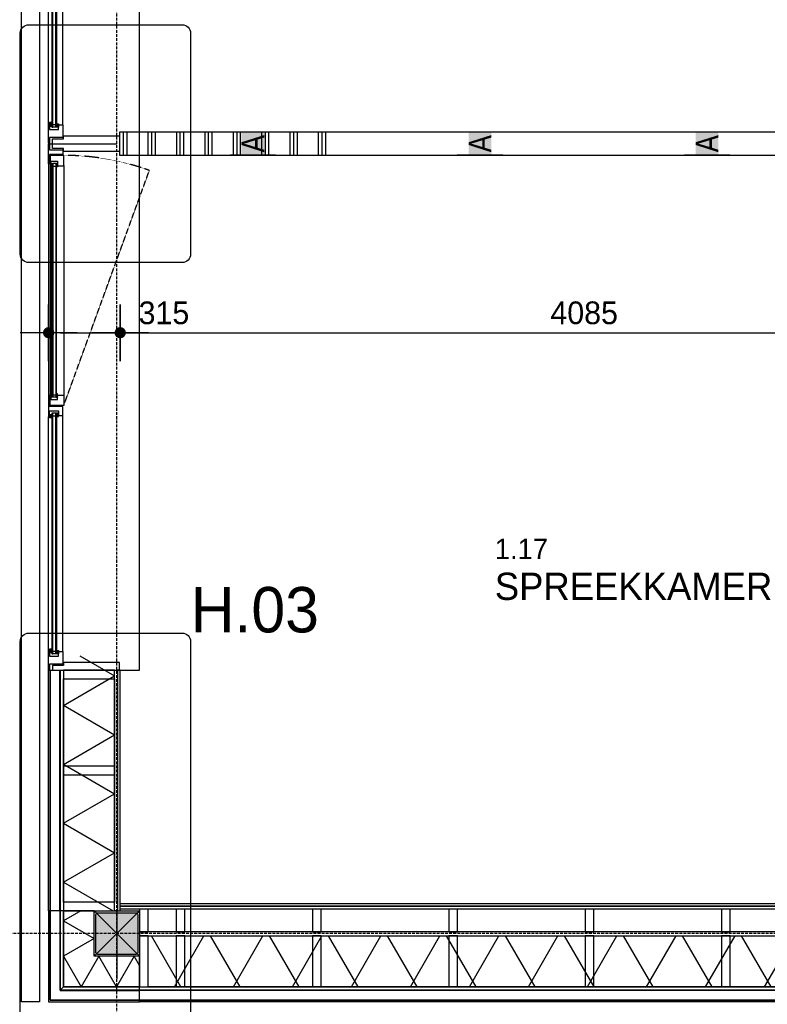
# Model space of a CAD drawing. Header units: millimetres. Extents: x -297000 to 504135, y -166520 to 252050.
# Tile 362 of 416: x 71347 to 74639, y 9113 to 13451. Entities that reach past the tile are written whole.
import ezdxf

# ---------------------------------------------------------------- set-up
doc = ezdxf.new("R2010")
doc.units = ezdxf.units.MM
doc.header["$MEASUREMENT"] = 0
for name, pattern in [('ACAD_ISO10W100', [18, 12, -3, 0, -3]), ('CENTER', [50.8, 31.75, -6.35, 6.35, -6.35]), ('DASHED2', [0.375, 0.25, -0.125]), ('DASHEDX2', [1.5, 1, -0.5])]:
    doc.linetypes.add(name, pattern=pattern)
doc.layers.get('Defpoints').update_dxf_attribs({"color": 6})
for name, color, linetype in [('010_D0050_D', 1, 'Continuous'), ('010_T0050_T', 4, 'Continuous'), ('040_AXPRI_B', 9, 'CENTER'), ('068_HATCH_H', 8, 'Continuous'), ('080_SYMB_DETAIL', 4, 'Continuous'), ('210_WALEX_E', 2, 'Continuous'), ('210_WALEX_G', 2, 'Continuous'), ('220_WALIN_E', 1, 'Continuous'), ('220_WALIN_G', 1, 'Continuous'), ('240_STAIR_G', 1, 'Continuous'), ('299_CONCR_H', 251, 'Continuous'), ('299_STEEL_G', 3, 'Continuous'), ('310_WINDO_E', 1, 'Continuous'), ('410_WAFEX_G', 1, 'Continuous'), ('420_WAFIN_G', 1, 'Continuous')]:
    doc.layers.add(name, color=color, linetype=linetype)
doc.styles.add('VMX 1 SMALL 100', font='unvr55w.TTF', dxfattribs={"height": 100})
doc.styles.add('VMX 2 MEDIUM 50', font='unvr55w.TTF', dxfattribs={"height": 100})
doc.styles.add('VMX 3 BIG 200', font='unvr55w.TTF', dxfattribs={"height": 800})
doc.dimstyles.new('VMX 50', dxfattribs={"dimscale": 50, "dimtxt": 1, "dimasz": 1, "dimexe": 2, "dimexo": 2, "dimgap": 0.7, "dimtad": 1, "dimdec": 0, "dimdsep": 46, "dimtxsty": 'VMX 2 MEDIUM 50', "dimblk1": 'VMX-DIM-ARROW', "dimblk2": 'VMX-DIM-ARROW', "dimsah": 1, "dimcen": 1, "dimdle": 2, "dimse1": 1, "dimse2": 1, "dimclrd": 256, "dimclre": 256, "dimclrt": 256, "dimadec": 0, "dimazin": 0, "dimtm": 1e-09, "dimtfac": 1, "dimtdec": 0, "dimtmove": 2, "dimatfit": 2, "dimldrblk": 'VMX-DIM-ARROW', "dimfxl": 0, "dimtolj": 2, "dimlwd": -1, "dimarcsym": 0})

# ---------------------------------------------------------------- blocks, each defined once
blk = doc.blocks.new('VMX-DIM-ARROW')
h = blk.add_hatch(color=256)
edge = h.paths.add_edge_path()
edge.add_arc((0, 0), 0.5, 0, 360)
for p, q in [((0, 2.5), (0, -2.5)), ((-2.5, 0), (2.5, 0))]:
    blk.add_line(p, q)
blk = doc.blocks.new('*D268')
at = {"layer": '010_D0050_D'}
blk.add_line((71525, 6675), (71725, 6675), dxfattribs=at)
at = {"layer": 'Defpoints', "color": 0}
for p in [(71475, 9149.3), (71775, 9125), (71775, 6675)]:
    blk.add_point(p, dxfattribs=at)
at = {"layer": '010_D0050_D', "xscale": 50, "yscale": 50, "zscale": 50, "rotation": 180}
blk.add_blockref('VMX-DIM-ARROW', (71475, 6675), dxfattribs=at)
at = {"layer": '010_D0050_D', "xscale": 50, "yscale": 50, "zscale": 50}
blk.add_blockref('VMX-DIM-ARROW', (71775, 6675), dxfattribs=at)
at = {"layer": '010_D0050_D', "insert": (71627.5, 6761.9), "char_height": 100, "attachment_point": 5, "style": 'VMX 2 MEDIUM 50'}
blk.add_mtext('\\A2;300', dxfattribs=at)
blk = doc.blocks.new('*D288')
at = {"layer": '010_D0050_D'}
blk.add_line((71425, 6675), (70377, 6675), dxfattribs=at)
at = {"layer": 'Defpoints', "color": 0}
for p in [(70327, 9125), (70327, 6675), (71475, 4226)]:
    blk.add_point(p, dxfattribs=at)
at = {"layer": '010_D0050_D', "xscale": 50, "yscale": 50, "zscale": 50, "rotation": 180}
blk.add_blockref('VMX-DIM-ARROW', (70327, 6675), dxfattribs=at)
at = {"layer": '010_D0050_D', "xscale": 50, "yscale": 50, "zscale": 50}
blk.add_blockref('VMX-DIM-ARROW', (71475, 6675), dxfattribs=at)
at = {"layer": '010_D0050_D', "insert": (70901, 6761.9), "char_height": 100, "attachment_point": 5, "style": 'VMX 2 MEDIUM 50'}
blk.add_mtext('\\A2;1148', dxfattribs=at)
blk = doc.blocks.new('*D290')
at = {"layer": '010_D0050_D'}
blk.add_line((69025, 24455), (69025, 10635), dxfattribs=at)
at = {"layer": 'Defpoints', "color": 0}
for p in [(71475, 24505), (69025, 10585), (71474, 10585)]:
    blk.add_point(p, dxfattribs=at)
at = {"layer": '010_D0050_D', "xscale": 50, "yscale": 50, "zscale": 50}
for p, rotation in [((69025, 24505), 90), ((69025, 10585), 270)]:
    blk.add_blockref('VMX-DIM-ARROW', p, dxfattribs=dict(at, rotation=rotation))
at = {"layer": '010_D0050_D', "insert": (68938.1, 17545), "char_height": 100, "attachment_point": 5, "rotation": 90, "style": 'VMX 2 MEDIUM 50'}
blk.add_mtext('\\A2;13920', dxfattribs=at)
blk = doc.blocks.new('*D291')
at = {"layer": '010_D0050_D'}
blk.add_line((69025, 10535), (69025, 9475), dxfattribs=at)
at = {"layer": 'Defpoints', "color": 0}
for p in [(71474, 10585), (69025, 9425), (71475, 9425)]:
    blk.add_point(p, dxfattribs=at)
at = {"layer": '010_D0050_D', "xscale": 50, "yscale": 50, "zscale": 50}
for p, rotation in [((69025, 10585), 90), ((69025, 9425), 270)]:
    blk.add_blockref('VMX-DIM-ARROW', p, dxfattribs=dict(at, rotation=rotation))
at = {"layer": '010_D0050_D', "insert": (68938.1, 10005), "char_height": 100, "attachment_point": 5, "rotation": 90, "style": 'VMX 2 MEDIUM 50'}
blk.add_mtext('\\A2;1160', dxfattribs=at)
blk = doc.blocks.new('*D292')
at = {"layer": '010_D0050_D'}
blk.add_line((68775, 9175), (68775, 32875), dxfattribs=at)
at = {"layer": 'Defpoints', "color": 0}
for p in [(68775, 32925), (71475, 32925), (71475, 9125)]:
    blk.add_point(p, dxfattribs=at)
at = {"layer": '010_D0050_D', "xscale": 50, "yscale": 50, "zscale": 50}
for p, rotation in [((68775, 32925), 90), ((68775, 9125), 270)]:
    blk.add_blockref('VMX-DIM-ARROW', p, dxfattribs=dict(at, rotation=rotation))
at = {"layer": '010_D0050_D', "insert": (68688.1, 21025), "char_height": 100, "attachment_point": 5, "rotation": 90, "style": 'VMX 2 MEDIUM 50'}
blk.add_mtext('\\A2;23800', dxfattribs=at)
blk = doc.blocks.new('*D293')
at = {"layer": '010_D0050_D'}
blk.add_line((69025, 9375), (69025, 9175), dxfattribs=at)
at = {"layer": 'Defpoints', "color": 0}
for p in [(71474, 9425), (69025, 9125), (71474, 9125)]:
    blk.add_point(p, dxfattribs=at)
at = {"layer": '010_D0050_D', "xscale": 50, "yscale": 50, "zscale": 50}
for p, rotation in [((69025, 9425), 90), ((69025, 9125), 270)]:
    blk.add_blockref('VMX-DIM-ARROW', p, dxfattribs=dict(at, rotation=rotation))
at = {"layer": '010_D0050_D', "insert": (68938.1, 9275), "char_height": 100, "attachment_point": 5, "rotation": 90, "style": 'VMX 2 MEDIUM 50'}
blk.add_mtext('\\A2;300', dxfattribs=at)
blk = doc.blocks.new('*D301')
at = {"layer": '010_D0050_D'}
blk.add_line((69275, 10535), (69275, 9475), dxfattribs=at)
at = {"layer": 'Defpoints', "color": 0}
for p in [(71724, 10585), (69275, 9425), (71725, 9425)]:
    blk.add_point(p, dxfattribs=at)
at = {"layer": '010_D0050_D', "xscale": 50, "yscale": 50, "zscale": 50}
for p, rotation in [((69275, 10585), 90), ((69275, 9425), 270)]:
    blk.add_blockref('VMX-DIM-ARROW', p, dxfattribs=dict(at, rotation=rotation))
at = {"layer": '010_D0050_D', "insert": (69188.1, 10005), "char_height": 100, "attachment_point": 5, "rotation": 90, "style": 'VMX 2 MEDIUM 50'}
blk.add_mtext('\\A2;1160', dxfattribs=at)
blk = doc.blocks.new('*D302')
at = {"layer": '010_D0050_D'}
blk.add_line((69275, 9375), (69275, 9175), dxfattribs=at)
at = {"layer": 'Defpoints', "color": 0}
for p in [(71724, 9425), (69275, 9125), (71724, 9125)]:
    blk.add_point(p, dxfattribs=at)
at = {"layer": '010_D0050_D', "xscale": 50, "yscale": 50, "zscale": 50}
for p, rotation in [((69275, 9425), 90), ((69275, 9125), 270)]:
    blk.add_blockref('VMX-DIM-ARROW', p, dxfattribs=dict(at, rotation=rotation))
at = {"layer": '010_D0050_D', "insert": (69188.1, 9275), "char_height": 100, "attachment_point": 5, "rotation": 90, "style": 'VMX 2 MEDIUM 50'}
blk.add_mtext('\\A2;300', dxfattribs=at)
blk = doc.blocks.new('*D321')
at = {"layer": '010_D0050_D'}
blk.add_line((69275, 7375), (69275, 9075), dxfattribs=at)
at = {"layer": 'Defpoints', "color": 0}
for p in [(69275, 9125), (77575, 9125), (77575, 7325)]:
    blk.add_point(p, dxfattribs=at)
at = {"layer": '010_D0050_D', "xscale": 50, "yscale": 50, "zscale": 50}
for p, rotation in [((69275, 9125), 90), ((69275, 7325), 270)]:
    blk.add_blockref('VMX-DIM-ARROW', p, dxfattribs=dict(at, rotation=rotation))
at = {"layer": '010_D0050_D', "insert": (69188.1, 8225), "char_height": 100, "attachment_point": 5, "rotation": 90, "style": 'VMX 2 MEDIUM 50'}
blk.add_mtext('\\A2;1800', dxfattribs=at)
blk = doc.blocks.new('*D364')
at = {"layer": '010_D0050_D'}
blk.add_line((71525, 12072.2), (71740, 12072.2), dxfattribs=at)
at = {"layer": 'Defpoints', "color": 0}
for p in [(71790, 12072.2), (71790, 9725), (71475, 9325)]:
    blk.add_point(p, dxfattribs=at)
at = {"layer": '010_D0050_D', "xscale": 50, "yscale": 50, "zscale": 50, "rotation": 180}
blk.add_blockref('VMX-DIM-ARROW', (71475, 12072.2), dxfattribs=at)
at = {"layer": '010_D0050_D', "xscale": 50, "yscale": 50, "zscale": 50}
blk.add_blockref('VMX-DIM-ARROW', (71790, 12072.2), dxfattribs=at)
at = {"layer": '010_D0050_D', "insert": (71982.5, 12159.1), "char_height": 100, "attachment_point": 5, "style": 'VMX 2 MEDIUM 50'}
blk.add_mtext('\\A2;315', dxfattribs=at)
blk = doc.blocks.new('*D365')
at = {"layer": '010_D0050_D'}
blk.add_line((71840, 12072.2), (75824.9, 12072.2), dxfattribs=at)
at = {"layer": 'Defpoints', "color": 0}
for p in [(75874.9, 12905), (75874.9, 12072.2), (71790, 9725)]:
    blk.add_point(p, dxfattribs=at)
at = {"layer": '010_D0050_D', "xscale": 50, "yscale": 50, "zscale": 50, "rotation": 180}
blk.add_blockref('VMX-DIM-ARROW', (71790, 12072.2), dxfattribs=at)
at = {"layer": '010_D0050_D', "xscale": 50, "yscale": 50, "zscale": 50}
blk.add_blockref('VMX-DIM-ARROW', (75874.9, 12072.2), dxfattribs=at)
at = {"layer": '010_D0050_D', "insert": (73832.5, 12159.1), "char_height": 100, "attachment_point": 5, "style": 'VMX 2 MEDIUM 50'}
blk.add_mtext('\\A2;4085', dxfattribs=at)
blk = doc.blocks.new('GRID01')
at = {"layer": '040_AXPRI_B', "linetype": 'ACAD_ISO10W100'}
for p, q in [((-23200, -3742), (-23200, 26942)), ((3742, 0), (-26942, 0))]:
    blk.add_line(p, q, dxfattribs=at)
blk = doc.blocks.new('hoekhsb')
at = {"layer": '068_HATCH_H'}
for points in [[(-40.2, 200), (0, 176.8), (-135, 98.8), (0, 20.9), (-135, -57.1)], [(200, -58.6), (155.9, -135), (77.9, 0), (0, -135), (-135, -57.1)]]:
    blk.add_lwpolyline(points, dxfattribs=at)
at = {"layer": '210_WALEX_E', "color": 1}
blk.add_lwpolyline([(0, 200), (0, 0), (200, 0), (200, -135), (-135, -135), (-135, 200), (0, 200)], dxfattribs=at)
at = {"layer": '210_WALEX_G', "color": 8}
blk.add_lwpolyline([(200, -149), (200, -194), (-194, -194), (-194, 200), (-149, 200), (-149, -149), (200, -149)], dxfattribs=at)
at = {"layer": '210_WALEX_G', "linetype": 'DASHED2', "ltscale": 0.5}
blk.add_lwpolyline([(200, -151), (-151, -151), (-151, 200)], dxfattribs=at)
at = {"layer": '210_WALEX_G'}
for points in [[(-149, -149), (-149, 200), (-135, 200), (-135, -135)], [(200, -149), (-149, -149), (-135, -135), (200, -135)]]:
    blk.add_lwpolyline(points, close=True, dxfattribs=at)
at = {"layer": '410_WAFEX_G'}
blk.add_lwpolyline([(200, -200), (-200, -200), (-200, 200), (-194, 200), (-194, -194), (200, -194), (200, -200)], dxfattribs=at)
blk = doc.blocks.new('K200x200x8+BETON')
at = {"layer": '299_CONCR_H'}
h = blk.add_hatch(color=256, dxfattribs=at)
edge = h.paths.add_edge_path()
edge.add_line((-92, -84), (-92, 84))
edge.add_arc((-84, 84), 8, 90, 180, ccw=False)
edge.add_line((-84, 92), (84, 92))
edge.add_arc((84, 84), 8, 0, 90, ccw=False)
edge.add_line((92, 84), (92, -84))
edge.add_arc((84, -84), 8, -90, 0, ccw=False)
edge.add_line((84, -92), (-84, -92))
edge.add_arc((-84, -84), 8, 180, 270, ccw=False)
at = {"layer": '299_STEEL_G'}
for points in [[(-100, -88), (-100, 88, -0.414214), (-88, 100), (88, 100, -0.414214), (100, 88), (100, -88, -0.414214), (88, -100), (-88, -100, -0.414214)], [(-92, -84), (-92, 84, -0.414214), (-84, 92), (84, 92, -0.414214), (92, 84), (92, -84, -0.414214), (84, -92), (-84, -92, -0.414214)]]:
    blk.add_lwpolyline(points, format="xyb", close=True, dxfattribs=at)
at = {"layer": 'Defpoints'}
blk.add_lwpolyline([(-100, 100), (100, 100), (100, -100), (-100, -100)], close=True, dxfattribs=at)
for points in [[(100, -100), (-100, 100)], [(100, 100), (-100, -100)]]:
    blk.add_lwpolyline(points, dxfattribs=at)
blk = doc.blocks.new('*U1223')
at = {"layer": '068_HATCH_H'}
h = blk.add_hatch(dxfattribs=at)
h.set_pattern_fill('LINE', color=256, scale=1800, angle=60, style=0)
h.set_pattern_definition([(60, (38, 10), (-194.856, 112.5), [])])
h.paths.add_polyline_path([(38, 235), (1124, 235), (1124, 10), (38, 10)])
h.paths.add_polyline_path([(0, 235), (0, 10), (38, 10), (38, 235)])
h = blk.add_hatch(dxfattribs=at)
h.set_pattern_fill('LINE', color=256, scale=1800, angle=300, style=0)
h.set_pattern_definition([(300, (38, 10), (194.856, 112.5), [])])
h.paths.add_polyline_path([(38, 235), (1124, 235), (1124, 10), (38, 10)])
at = {"layer": '210_WALEX_E', "color": 1}
blk.add_lwpolyline([(38, 235), (1022, 235), (1022, 10), (38, 10), (38, 235)], dxfattribs=at)
at = {"layer": '210_WALEX_G', "color": 8}
blk.add_lwpolyline([(1060, 249), (0, 249), (0, 294), (1060, 294)], close=True, dxfattribs=at)
at = {"layer": '210_WALEX_G', "linetype": 'DASHED2', "ltscale": 0.5}
blk.add_lwpolyline([(0, 251), (1060, 251)], dxfattribs=at)
at = {"layer": '210_WALEX_G'}
blk.add_lwpolyline([(0, 249), (1060, 249), (1060, 235), (0, 235)], close=True, dxfattribs=at)
for points in [[(0, 235), (0, 10), (38, 10), (38, 235), (0, 235)], [(600, 235), (600, 10), (638, 10), (638, 235), (600, 235)], [(1022, 235), (1022, 10), (1060, 10), (1060, 235), (1022, 235)]]:
    blk.add_lwpolyline(points, dxfattribs=at)
at = {"layer": '220_WALIN_G'}
for points in [[(1060, -2.5), (0, -2.5), (0, 10), (1060, 10)], [(1060, -2.5), (0, -2.5), (0, -15), (1060, -15)]]:
    blk.add_lwpolyline(points, close=True, dxfattribs=at)
at = {"layer": '410_WAFEX_G'}
blk.add_lwpolyline([(0, 300), (1060, 300), (1060, 294), (0, 294)], close=True, dxfattribs=at)
at = {"layer": 'Defpoints'}
blk.add_lwpolyline([(0, 0), (-300, 0)], dxfattribs=at)
blk = doc.blocks.new('*U1226')
at = {"layer": '068_HATCH_H'}
h = blk.add_hatch(dxfattribs=at)
h.set_pattern_fill('PLAST', color=256, scale=500, angle=180, style=0)
h.set_pattern_definition([(180, (0, 3086.45), (-2e-14, -125), []), (180, (-2e-15, 3070.82), (-2e-14, -125), []), (180, (-4e-15, 3055.2), (-2e-14, -125), [])])
h.paths.add_polyline_path([(0, 3086.4), (100, 3086.4), (100, 4086.4), (0, 4086.4)])
at = {"layer": '220_WALIN_G', "ltscale": 10}
for p, q in [((0, 3400), (0, 3600)), ((100, 3400), (100, 3600)), ((0, 2400), (0, 2600)), ((100, 2400), (100, 2600)), ((0, 1400), (0, 1600)), ((100, 1400), (100, 1600)), ((0, 400), (0, 600)), ((100, 400), (100, 600))]:
    blk.add_line(p, q, dxfattribs=at)
blk.add_lwpolyline([(0, 0), (100, 0), (100, 4086.4), (0, 4086.4)], close=True, dxfattribs=at)
at = {"layer": '220_WALIN_E', "ltscale": 10, "char_height": 100, "width": 100, "attachment_point": 5, "style": 'VMX 1 SMALL 100', "bg_fill": 1, "box_fill_scale": 1, "bg_fill_color": 255, "bg_fill_transparency": 0}
for insert in [(50, 3500), (50, 2500), (50, 1500), (50, 500)]:
    blk.add_mtext('{\\fUnivers Condensed|b0|i0|c0|p34;A}', dxfattribs=dict(at, insert=insert))
blk = doc.blocks.new('ALCOA_raamstrook1')
at = {"layer": '310_WINDO_E', "color": 2}
for points in [[(-300, -88.6), (-300, -1.6, -0.414214), (-298.5, -0.1), (-298.5, -0.1, -0.414214), (-297, -1.6), (-297, -27.6), (-237, -27.6), (-237, -47.6), (-297, -47.6), (-297, -88.6, -0.414214), (-298.5, -90.1), (-298.5, -90.1, -0.414214)], [(-234.5, -51.6), (-293, -51.6), (-293, -98.7, 0.414214), (-291.5, -100.2), (-291.5, -100.2, 0.414214), (-290, -98.7), (-290, -77.7), (-261, -77.7), (-261, -97.7), (-234.5, -97.7, 0.414214), (-233, -96.2), (-233, -53.1, 0.414214)], [(-234.5, -1153.5), (-293, -1153.5), (-293, -1106.4, -0.414214), (-291.5, -1104.9), (-291.5, -1104.9, -0.414214), (-290, -1106.4), (-290, -1127.4), (-261, -1127.4), (-261, -1107.4), (-234.5, -1107.4, -0.414214), (-233, -1108.9), (-233, -1152, -0.414214)]]:
    blk.add_lwpolyline(points, format="xyb", close=True, dxfattribs=at)
at = {"layer": '310_WINDO_E', "color": 8, "linetype": 'DASHEDX2'}
blk.add_lwpolyline([(-233, -53.1), (143.4, -1087.1)], dxfattribs=at)
at = {"layer": '310_WINDO_E', "color": 8}
for points in [[(-300, -88.6), (-300, -1116.5)], [(-293, -98.7), (-293, -1106.4)], [(-286, -102.7), (-286, -87.7), (-290, -87.7), (-290, -102.7), (-286, -102.7)], [(-286, -102.7), (-290, -87.7)], [(-286, -87.7), (-290, -102.7)], [(-265, -102.7), (-265, -87.7), (-261, -87.7), (-261, -102.7), (-265, -102.7)], [(-265, -102.7), (-261, -87.7)], [(-265, -87.7), (-261, -102.7)], [(-233, -96.2), (-233, -1108.9)], [(-286, -1102.4), (-286, -1117.4), (-290, -1117.4), (-290, -1102.4), (-286, -1102.4)], [(-286, -1102.4), (-290, -1117.4)], [(-286, -1117.4), (-290, -1102.4)], [(-265, -1102.4), (-265, -1117.4), (-261, -1117.4), (-261, -1102.4), (-265, -1102.4)], [(-265, -1102.4), (-261, -1117.4)], [(-265, -1117.4), (-261, -1102.4)], [(-300, -2231.4), (-300, -1203.5)], [(-286, -1192.5), (-286, -1207.5), (-297, -1207.5), (-297, -1192.5), (-286, -1192.5)], [(-286, -1192.5), (-297, -1207.5)], [(-286, -1207.5), (-297, -1192.5)], [(-265, -1187.5), (-265, -1202.5), (-257, -1202.5), (-257, -1187.5), (-265, -1187.5)], [(-265, -1187.5), (-257, -1202.5)], [(-265, -1202.5), (-257, -1187.5)], [(-237, -2238.9), (-237, -1196)], [(-286, -2242.4), (-286, -2227.4), (-297, -2227.4), (-297, -2242.4), (-286, -2242.4)], [(-286, -2242.4), (-297, -2227.4)], [(-286, -2227.4), (-297, -2242.4)], [(-265, -2247.4), (-265, -2232.4), (-257, -2232.4), (-257, -2247.4), (-265, -2247.4)], [(-265, -2247.4), (-257, -2232.4)], [(-265, -2232.4), (-257, -2247.4)]]:
    blk.add_lwpolyline(points, dxfattribs=at)
at = {"layer": '310_WINDO_E'}
for points in [[(-281, -1117.4), (-286, -1117.4), (-286, -87.7), (-281, -87.7)], [(-281, -1187.5), (-286, -1187.5), (-286, -2247.4), (-281, -2247.4)]]:
    blk.add_lwpolyline(points, close=True, dxfattribs=at)
for points in [[(-269, -87.7), (-281, -87.7)], [(-281, -99.3), (-269, -99.3)], [(-269, -1117.4), (-265, -1117.4), (-265, -87.7), (-269, -87.7), (-269, -1117.4)], [(-281, -1105.8), (-269, -1105.8)], [(-269, -1117.4), (-281, -1117.4)], [(-269, -1187.5), (-281, -1187.5)], [(-281, -1199), (-269, -1199)], [(-269, -1187.5), (-265, -1187.5), (-265, -2247.4), (-269, -2247.4), (-269, -1187.5)], [(-281, -2235.8), (-269, -2235.8)], [(-269, -2247.4), (-281, -2247.4)]]:
    blk.add_lwpolyline(points, dxfattribs=at)
at = {"layer": '310_WINDO_E', "color": 2}
for points in [[(-238.5, -1197.5, 0.414214), (-237, -1196), (-237, -1157.5), (-297, -1157.5), (-297, -1116.5, 0.414214), (-298.5, -1115), (-298.5, -1115, 0.414214), (-300, -1116.5), (-300, -1203.5, 0.414214), (-298.5, -1205), (-298.5, -1205, 0.414214), (-297, -1203.5), (-297, -1177.5), (-257, -1177.5), (-257, -1197.5), (-238.5, -1197.5)], [(-238.5, -2237.4, -0.414214), (-237, -2238.9), (-237, -2292.4), (-297, -2292.4), (-297, -2318.4, -0.414214), (-298.5, -2319.9), (-298.5, -2319.9, -0.414214), (-300, -2318.4), (-300, -2231.4, -0.414214), (-298.5, -2229.9), (-298.5, -2229.9, -0.414214), (-297, -2231.4), (-297, -2257.4), (-257, -2257.4), (-257, -2237.4), (-238.5, -2237.4)]]:
    blk.add_lwpolyline(points, format="xyb", dxfattribs=at)
at = {"layer": '310_WINDO_E', "color": 8, "linetype": 'DASHEDX2'}
blk.add_arc((-233, -53.1), 1100.4, 269.9247, 290, dxfattribs=at)
at = {"layer": 'Defpoints'}
blk.add_lwpolyline([(-300, 0), (0, 0)], dxfattribs=at)
blk = doc.blocks.new('ALCOA_raamstrook2')
at = {"layer": '310_WINDO_E', "color": 2}
for points in [[(-300, -88.6), (-300, -1.6, -0.414214), (-298.5, -0.1), (-298.5, -0.1, -0.414214), (-297, -1.6), (-297, -27.6), (-237, -27.6), (-237, -47.6), (-297, -47.6), (-297, -88.6, -0.414214), (-298.5, -90.1), (-298.5, -90.1, -0.414214)], [(-234.5, -51.6), (-293, -51.6), (-293, -98.7, 0.414214), (-291.5, -100.2), (-291.5, -100.2, 0.414214), (-290, -98.7), (-290, -77.7), (-261, -77.7), (-261, -97.7), (-234.5, -97.7, 0.414214), (-233, -96.2), (-233, -53.1, 0.414214)], [(-234.5, -1153.5), (-293, -1153.5), (-293, -1106.4, -0.414214), (-291.5, -1104.9), (-291.5, -1104.9, -0.414214), (-290, -1106.4), (-290, -1127.4), (-261, -1127.4), (-261, -1107.4), (-234.5, -1107.4, -0.414214), (-233, -1108.9), (-233, -1152, -0.414214)]]:
    blk.add_lwpolyline(points, format="xyb", close=True, dxfattribs=at)
at = {"layer": '310_WINDO_E', "color": 8}
for points in [[(-300, -88.6), (-300, -1116.5)], [(-293, -98.7), (-293, -1106.4)], [(-286, -102.7), (-286, -87.7), (-290, -87.7), (-290, -102.7), (-286, -102.7)], [(-286, -102.7), (-290, -87.7)], [(-286, -87.7), (-290, -102.7)], [(-265, -102.7), (-265, -87.7), (-261, -87.7), (-261, -102.7), (-265, -102.7)], [(-265, -102.7), (-261, -87.7)], [(-265, -87.7), (-261, -102.7)], [(-233, -96.2), (-233, -1108.9)], [(-286, -1102.4), (-286, -1117.4), (-290, -1117.4), (-290, -1102.4), (-286, -1102.4)], [(-286, -1102.4), (-290, -1117.4)], [(-286, -1117.4), (-290, -1102.4)], [(-265, -1102.4), (-265, -1117.4), (-261, -1117.4), (-261, -1102.4), (-265, -1102.4)], [(-265, -1102.4), (-261, -1117.4)], [(-265, -1117.4), (-261, -1102.4)], [(-300, -2231.4), (-300, -1203.5)], [(-286, -1192.5), (-286, -1207.5), (-297, -1207.5), (-297, -1192.5), (-286, -1192.5)], [(-286, -1192.5), (-297, -1207.5)], [(-286, -1207.5), (-297, -1192.5)], [(-265, -1187.5), (-265, -1202.5), (-257, -1202.5), (-257, -1187.5), (-265, -1187.5)], [(-265, -1187.5), (-257, -1202.5)], [(-265, -1202.5), (-257, -1187.5)], [(-237, -2238.9), (-237, -1196)], [(-286, -2242.4), (-286, -2227.4), (-297, -2227.4), (-297, -2242.4), (-286, -2242.4)], [(-286, -2242.4), (-297, -2227.4)], [(-286, -2227.4), (-297, -2242.4)], [(-265, -2247.4), (-265, -2232.4), (-257, -2232.4), (-257, -2247.4), (-265, -2247.4)], [(-265, -2247.4), (-257, -2232.4)], [(-265, -2232.4), (-257, -2247.4)]]:
    blk.add_lwpolyline(points, dxfattribs=at)
at = {"layer": '310_WINDO_E'}
for points in [[(-281, -1117.4), (-286, -1117.4), (-286, -87.7), (-281, -87.7)], [(-281, -1187.5), (-286, -1187.5), (-286, -2247.4), (-281, -2247.4)]]:
    blk.add_lwpolyline(points, close=True, dxfattribs=at)
for points in [[(-269, -87.7), (-281, -87.7)], [(-281, -99.3), (-269, -99.3)], [(-269, -1117.4), (-265, -1117.4), (-265, -87.7), (-269, -87.7), (-269, -1117.4)], [(-281, -1105.8), (-269, -1105.8)], [(-269, -1117.4), (-281, -1117.4)], [(-269, -1187.5), (-281, -1187.5)], [(-281, -1199), (-269, -1199)], [(-269, -1187.5), (-265, -1187.5), (-265, -2247.4), (-269, -2247.4), (-269, -1187.5)], [(-281, -2235.8), (-269, -2235.8)], [(-269, -2247.4), (-281, -2247.4)]]:
    blk.add_lwpolyline(points, dxfattribs=at)
at = {"layer": '310_WINDO_E', "color": 8, "linetype": 'DASHEDX2'}
blk.add_lwpolyline([(-233, -1152), (143.4, -118)], dxfattribs=at)
at = {"layer": '310_WINDO_E', "color": 2}
for points in [[(-238.5, -1197.5, 0.414214), (-237, -1196), (-237, -1157.5), (-297, -1157.5), (-297, -1116.5, 0.414214), (-298.5, -1115), (-298.5, -1115, 0.414214), (-300, -1116.5), (-300, -1203.5, 0.414214), (-298.5, -1205), (-298.5, -1205, 0.414214), (-297, -1203.5), (-297, -1177.5), (-257, -1177.5), (-257, -1197.5), (-238.5, -1197.5)], [(-238.5, -2237.4, -0.414214), (-237, -2238.9), (-237, -2292.4), (-297, -2292.4), (-297, -2318.4, -0.414214), (-298.5, -2319.9), (-298.5, -2319.9, -0.414214), (-300, -2318.4), (-300, -2231.4, -0.414214), (-298.5, -2229.9), (-298.5, -2229.9, -0.414214), (-297, -2231.4), (-297, -2257.4), (-257, -2257.4), (-257, -2237.4), (-238.5, -2237.4)]]:
    blk.add_lwpolyline(points, format="xyb", dxfattribs=at)
at = {"layer": '310_WINDO_E', "color": 8, "linetype": 'DASHEDX2'}
blk.add_arc((-233, -1152), 1100.4, 70, 90.0753, dxfattribs=at)
at = {"layer": 'Defpoints'}
blk.add_lwpolyline([(-300, 0), (0, 0)], dxfattribs=at)
blk = doc.blocks.new('ALCOA_raamstrook')
at = {"layer": '310_WINDO_E', "color": 8}
blk.add_lwpolyline([(12.5, -6960), (100, -6960), (100, 6960), (12.5, 6960)], dxfattribs=at)
at = {"layer": '310_WINDO_E', "color": 2}
for points in [[(12.5, -4674), (-234.8, -4674), (-234.8, -4661.5), (-282.9, -4661.5), (-282.9, -4618.5), (-234.8, -4618.5), (-234.8, -4606), (12.5, -4606), (12.5, -4674)], [(12.5, -6926), (-234.8, -6926), (-234.8, -6938.5), (-282.9, -6938.5), (-282.9, -6960), (-282.9, -6960), (-282.9, -6960), (12.5, -6960), (12.5, -6926)]]:
    blk.add_lwpolyline(points, dxfattribs=at)
at = {"color": 7}
for name, p in [('ALCOA_raamstrook1', (0, -2320)), ('ALCOA_raamstrook2', (0, -4640))]:
    blk.add_blockref(name, p, dxfattribs=at)
blk = doc.blocks.new('1006_X-01.01')
at = {"layer": '068_HATCH_H'}
h = blk.add_hatch(dxfattribs=at)
h.set_pattern_fill('LINE', color=256, scale=1800, angle=480, style=0)
h.set_pattern_definition([(120, (5662, -10), (-194.856, -112.5), [])])
h.paths.add_polyline_path([(5662, -235), (138, -235), (138, -10), (5662, -10)])
h = blk.add_hatch(dxfattribs=at)
h.set_pattern_fill('LINE', color=256, scale=1800, angle=240, style=0)
h.set_pattern_definition([(240, (5662, -10), (194.856, -112.5), [])])
h.paths.add_polyline_path([(5662, -235), (138, -235), (138, -10), (5662, -10)])
h.paths.add_polyline_path([(5700, -235), (5700, -10), (5662, -10), (5662, -235)])
at = {"layer": '210_WALEX_E', "color": 1}
blk.add_lwpolyline([(5662, -235), (138, -235), (138, -10), (5662, -10), (5662, -235)], dxfattribs=at)
at = {"layer": '210_WALEX_G'}
for points in [[(138, 8), (138, 108), (100, 108), (100, 8), (138, 8)], [(300, 8), (300, 108), (262, 108), (262, 8), (300, 8)], [(900, 8), (900, 108), (862, 108), (862, 8), (900, 8)], [(1500, 8), (1500, 108), (1462, 108), (1462, 8), (1500, 8)], [(2100, 8), (2100, 108), (2062, 108), (2062, 8), (2100, 8)], [(2700, 8), (2700, 108), (2662, 108), (2662, 8), (2700, 8)], [(100, -10), (4098.9, -10), (4098.9, 8), (100, 8), (100, -10)], [(138, -235), (138, -10), (100, -10), (100, -235), (138, -235)], [(300, -235), (300, -10), (262, -10), (262, -235), (300, -235)], [(900, -235), (900, -10), (862, -10), (862, -235), (900, -235)], [(900, -235), (900, -10), (862, -10), (862, -235), (900, -235)], [(1500, -235), (1500, -10), (1462, -10), (1462, -235), (1500, -235)], [(1500, -235), (1500, -10), (1462, -10), (1462, -235), (1500, -235)], [(2100, -235), (2100, -10), (2062, -10), (2062, -235), (2100, -235)], [(2100, -235), (2100, -10), (2062, -10), (2062, -235), (2100, -235)], [(2700, -235), (2700, -10), (2662, -10), (2662, -235), (2700, -235)], [(2700, -235), (2700, -10), (2662, -10), (2662, -235), (2700, -235)]]:
    blk.add_lwpolyline(points, dxfattribs=at)
blk.add_lwpolyline([(5700, -249), (100, -249), (100, -235), (5700, -235)], close=True, dxfattribs=at)
at = {"layer": '210_WALEX_G', "color": 8}
blk.add_lwpolyline([(100, -249), (5700, -249), (5700, -294), (100, -294)], close=True, dxfattribs=at)
at = {"layer": '210_WALEX_G', "linetype": 'DASHED2', "ltscale": 0.5}
blk.add_lwpolyline([(5700, -251), (100, -251)], dxfattribs=at)
at = {"layer": '240_STAIR_G'}
blk.add_lwpolyline([(-340, 4258), (-340, -300), (-420, -300), (-420, 4258), (-340, 4258)], dxfattribs=at)
at = {"layer": '410_WAFEX_G'}
blk.add_lwpolyline([(5700, -300), (100, -300), (100, -294), (5700, -294)], close=True, dxfattribs=at)
at = {"layer": '420_WAFIN_G'}
for points in [[(4098.9, 120.5), (15, 120.5), (15, 133), (4098.9, 133), (4098.9, 120.5)], [(4098.9, 108), (15, 108), (15, 120.5), (4098.9, 120.5), (4098.9, 108)]]:
    blk.add_lwpolyline(points, dxfattribs=at)
for name, p in [('GRID01', (23200, 0)), ('ALCOA_raamstrook', (0, 8120)), ('K200x200x8+BETON', (0, 0))]:
    blk.add_blockref(name, p)
at = {"rotation": 90}
blk.add_blockref('*U1223', (0, 100), dxfattribs=at)
at = {"xscale": -1, "rotation": 270}
blk.add_blockref('hoekhsb', (-100, -100), dxfattribs=at)
at = {"layer": '220_WALIN_G', "ltscale": 10, "rotation": 90}
blk.add_blockref('*U1226', (4098.9, 3430), dxfattribs=at)
blk = doc.blocks.new('*D761')
at = {"layer": '010_D0050_D'}
blk.add_line((71825, 6425), (77525, 6425), dxfattribs=at)
at = {"layer": 'Defpoints', "color": 0}
for p in [(71775, 9425), (77575, 9425), (77575, 6425)]:
    blk.add_point(p, dxfattribs=at)
at = {"layer": '010_D0050_D', "xscale": 50, "yscale": 50, "zscale": 50, "rotation": 180}
blk.add_blockref('VMX-DIM-ARROW', (71775, 6425), dxfattribs=at)
at = {"layer": '010_D0050_D', "xscale": 50, "yscale": 50, "zscale": 50}
blk.add_blockref('VMX-DIM-ARROW', (77575, 6425), dxfattribs=at)
at = {"layer": '010_D0050_D', "insert": (74675, 6511.9), "char_height": 100, "attachment_point": 5, "style": 'VMX 2 MEDIUM 50'}
blk.add_mtext('\\A2;5800', dxfattribs=at)
blk = doc.blocks.new('*D766')
at = {"layer": '010_D0050_D'}
blk.add_line((71525, 6175), (95225, 6175), dxfattribs=at)
at = {"layer": 'Defpoints', "color": 0}
for p in [(71475, 9425), (95275, 9425), (95275, 6175)]:
    blk.add_point(p, dxfattribs=at)
at = {"layer": '010_D0050_D', "xscale": 50, "yscale": 50, "zscale": 50, "rotation": 180}
blk.add_blockref('VMX-DIM-ARROW', (71475, 6175), dxfattribs=at)
at = {"layer": '010_D0050_D', "xscale": 50, "yscale": 50, "zscale": 50}
blk.add_blockref('VMX-DIM-ARROW', (95275, 6175), dxfattribs=at)
at = {"layer": '010_D0050_D', "insert": (83722.1, 6261.9), "char_height": 100, "attachment_point": 5, "style": 'VMX 2 MEDIUM 50'}
blk.add_mtext('\\A2;23800', dxfattribs=at)
blk = doc.blocks.new('*D767')
at = {"layer": '010_D0050_D'}
blk.add_line((71525, 6425), (71725, 6425), dxfattribs=at)
at = {"layer": 'Defpoints', "color": 0}
for p in [(71475, 9425), (71775, 9425), (71775, 6425)]:
    blk.add_point(p, dxfattribs=at)
at = {"layer": '010_D0050_D', "xscale": 50, "yscale": 50, "zscale": 50, "rotation": 180}
blk.add_blockref('VMX-DIM-ARROW', (71475, 6425), dxfattribs=at)
at = {"layer": '010_D0050_D', "xscale": 50, "yscale": 50, "zscale": 50}
blk.add_blockref('VMX-DIM-ARROW', (71775, 6425), dxfattribs=at)
at = {"layer": '010_D0050_D', "insert": (71625, 6511.9), "char_height": 100, "attachment_point": 5, "style": 'VMX 2 MEDIUM 50'}
blk.add_mtext('\\A2;300', dxfattribs=at)

msp = doc.modelspace()

# ---------------------------------------------------------------- linework, layer by layer
at = {"layer": '080_SYMB_DETAIL', "color": 6}
for points in [[(72100, 13391.5), (72100, 12418.5, -0.414214), (72062.5, 12381), (71387.5, 12381, -0.414214), (71350, 12418.5), (71350, 13391.5, -0.414214), (71387.5, 13429), (72062.5, 13429, -0.414214)], [(72100, 10711.5), (72100, 8988.5, -0.414214), (72062.5, 8951), (71387.5, 8951, -0.414214), (71350, 8988.5), (71350, 10711.5, -0.414214), (71387.5, 10749), (72062.5, 10749, -0.414214)]]:
    msp.add_lwpolyline(points, format="xyb", close=True, dxfattribs=at)

# ---------------------------------------------------------------- block references
msp.add_blockref('1006_X-01.01', (71775, 9425))

# ---------------------------------------------------------------- texts
at = {"layer": '010_T0050_T', "insert": (73439.2, 11165), "char_height": 120, "attachment_point": 1, "style": 'VMX 2 MEDIUM 50'}
msp.add_mtext('{\\H0.75x;1.17\\P}SPREEKKAMER', dxfattribs=at)
at = {"layer": '080_SYMB_DETAIL', "insert": (72100, 10749), "char_height": 200, "attachment_point": 7, "style": 'VMX 3 BIG 200'}
msp.add_mtext('H.03', dxfattribs=at)

# ---------------------------------------------------------------- dimensions: what is measured, and where the dimension line sits
at = {"layer": '010_D0050_D'}
for base, p1, p2, picture, middle in [((68775, 32925), (71475, 9125), (71475, 32925), '*D292', (68688.1, 21025)), ((69025, 10585), (71475, 24505), (71474, 10585), '*D290', (68938.1, 17545)), ((69025, 9425), (71474, 10585), (71475, 9425), '*D291', (68938.1, 10005)), ((69275, 9425), (71724, 10585), (71725, 9425), '*D301', (69188.1, 10005)), ((69275, 9125), (77575, 7325), (77575, 9125), '*D321', (69188.1, 8225))]:
    dim = msp.add_linear_dim(base=base, p1=p1, p2=p2, angle=90, dimstyle='VMX 50', dxfattribs=at)
    dim.commit()
    dim.dimension.update_dxf_attribs({"geometry": picture, "text_midpoint": middle})
for base, p1, p2, picture, middle in [((75874.9, 12072.2), (71790, 9725), (75874.9, 12905), '*D365', (73832.5, 12159.1)), ((77575, 6425), (71775, 9425), (77575, 9425), '*D761', (74675, 6511.9)), ((70327, 6675), (71475, 4226), (70327, 9125), '*D288', (70901, 6761.9))]:
    dim = msp.add_linear_dim(base=base, p1=p1, p2=p2, dimstyle='VMX 50', dxfattribs=at)
    dim.commit()
    dim.dimension.update_dxf_attribs({"geometry": picture, "text_midpoint": middle})
for base, p1, p2, picture, middle in [((71790, 12072.2), (71475, 9325), (71790, 9725), '*D364', (71982.5, 12159.1)), ((95275, 6175), (71475, 9425), (95275, 9425), '*D766', (83722.1, 6261.9)), ((71775, 6425), (71475, 9425), (71775, 9425), '*D767', (71625, 6511.9))]:
    dim = msp.add_linear_dim(base=base, p1=p1, p2=p2, dimstyle='VMX 50', dxfattribs=at)
    dim.commit()
    dim.dimension.update_dxf_attribs({"geometry": picture, "text_midpoint": middle, "dimtype": 160})
for base, p1, p2, angle, picture, middle in [((69025, 9125), (71474, 9425), (71474, 9125), 90, '*D293', (68938.1, 9275)), ((69275, 9125), (71724, 9425), (71724, 9125), 90, '*D302', (69188.1, 9275)), ((71775, 6675), (71475, 9149.3), (71775, 9125), 180, '*D268', (71627.5, 6761.9))]:
    dim = msp.add_linear_dim(base=base, p1=p1, p2=p2, angle=angle, dimstyle='VMX 50', dxfattribs=at)
    dim.commit()
    dim.dimension.update_dxf_attribs({"geometry": picture, "text_midpoint": middle, "dimtype": 160})

doc.saveas('drawing.dxf')
